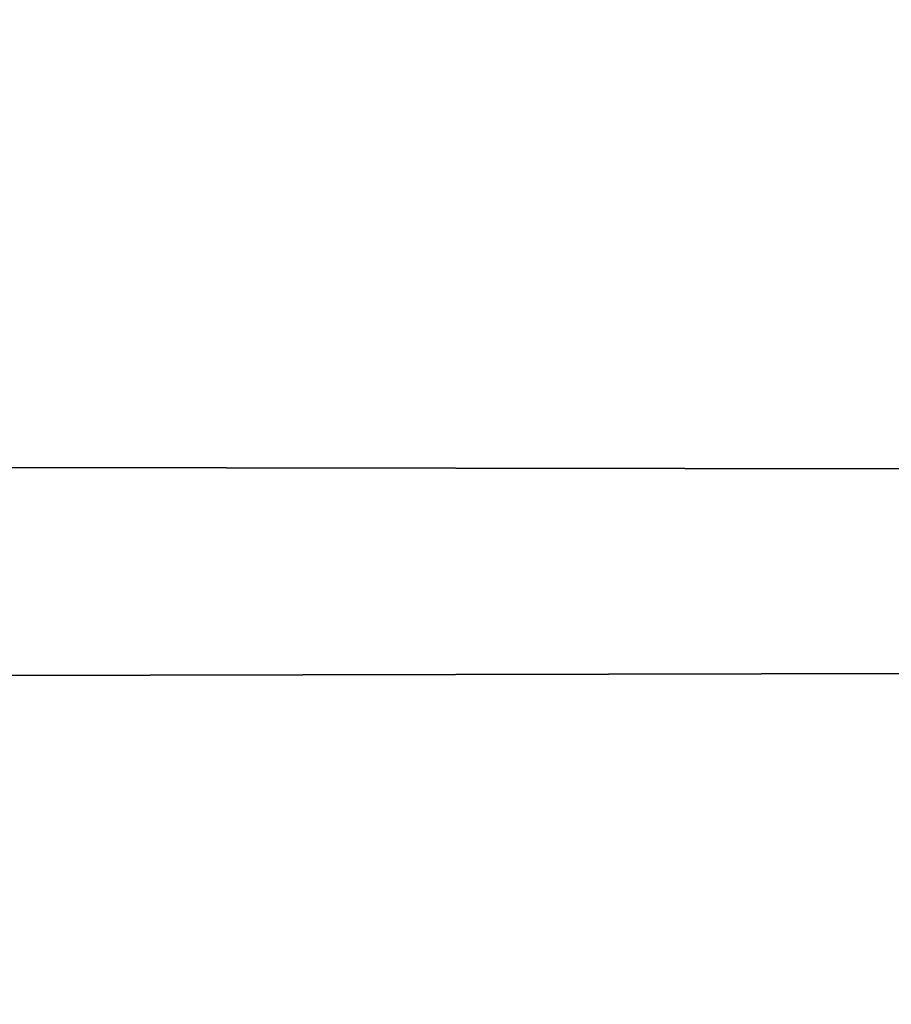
# Model space of a CAD drawing. Header units: millimetres. Extents: x -184 to 165, y -135 to 242.
# Tile 573 of 656: x -36.495 to -36.28, y -87.252 to -87.008. Entities that reach past the tile are written whole.
import ezdxf

# ---------------------------------------------------------------- set-up
doc = ezdxf.new("R2010")
doc.units = ezdxf.units.MM
doc.header["$LTSCALE"] = 41.718519
doc.layers.add('384', color=7, linetype='CONTINUOUS')
doc.layers.add('386', color=7, linetype='CONTINUOUS')

msp = doc.modelspace()

# ---------------------------------------------------------------- linework, layer by layer
at = {"layer": '384', "linetype": 'CONTINUOUS'}
for points in [[(-22.07007, -86.67682, 60), (-22.293, -87.1393, 60), (-175.31358, -86.91907, 60), (-22.07007, -86.67682, 60)], [(-22.293, -87.1393, 60), (-175.04441, -87.47216, 60), (-175.31358, -86.91907, 60), (-22.293, -87.1393, 60)], [(-22.293, -87.1393, 60), (-22.5187, -87.60038, 60), (-175.04441, -87.47216, 60), (-22.293, -87.1393, 60)]]:
    msp.add_3dface(points, dxfattribs=at)
at = {"layer": '386', "linetype": 'CONTINUOUS'}
for points in [[(-175.42993, -86.67682, 63), (-175.207, -87.1393, 63), (-22.18642, -86.91907, 63), (-175.42993, -86.67682, 63)], [(-175.207, -87.1393, 63), (-22.45559, -87.47216, 63), (-22.18642, -86.91907, 63), (-175.207, -87.1393, 63)], [(-175.207, -87.1393, 63), (-174.9813, -87.60038, 63), (-22.45559, -87.47216, 63), (-175.207, -87.1393, 63)]]:
    msp.add_3dface(points, dxfattribs=at)

doc.saveas('drawing.dxf')
